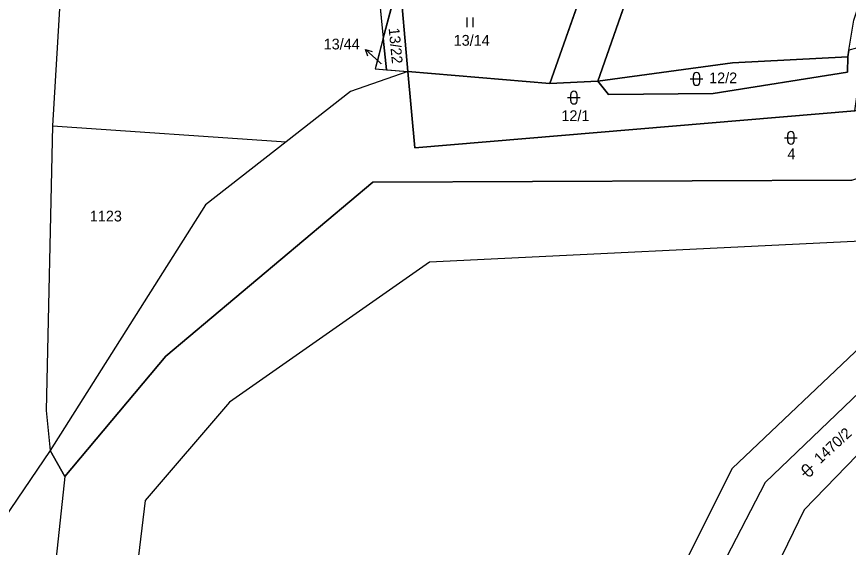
# Model space of a CAD drawing. Extents: x -760642 to -757221, y -1092371 to -1088855.
# Drawn here: x -759130 to -758998.7, y -1090052.5 to -1089968.8 of the extents above; entities that cross this region are included whole.
import ezdxf

# ---------------------------------------------------------------- set-up
doc = ezdxf.new("R2010")
doc.units = 0
for name, color, linetype in [('Vrstva 1', 7, 'Continuous'), ('Vrstva 16', 7, 'Continuous'), ('Vrstva 18', 7, 'Continuous'), ('Vrstva 25', 7, 'Continuous'), ('Vrstva 26', 7, 'Continuous'), ('Vrstva 27', 7, 'Continuous')]:
    doc.layers.add(name, color=color, linetype=linetype)

msp = doc.modelspace()

# ---------------------------------------------------------------- linework, layer by layer
at = {"layer": 'Vrstva 1'}
for p, q in [((-759075.37, -1089939.06), (-759072.1, -1089972.17)), ((-759027.19, -1089947.34), (-759038.26, -1089978.92)), ((-759122.75, -1089960.14), (-759124.3, -1089985.99)), ((-759069.54, -1089962.44), (-759072.1, -1089972.17)), ((-759069.54, -1089962.44), (-759068.24, -1089977.41)), ((-759045.79, -1089979.32), (-759040.19, -1089963.32)), ((-759072.1, -1089972.17), (-759073.36, -1089976.98)), ((-759072.1, -1089972.17), (-759071.61, -1089977.13)), ((-758998.78, -1089975.12), (-758998.6, -1089974.04)), ((-759017, -1089976.03), (-758998.78, -1089975.12)), ((-758998.78, -1089975.12), (-758998.83, -1089977.51)), ((-759073.36, -1089976.98), (-759071.61, -1089977.13)), ((-759038.26, -1089978.92), (-759017, -1089976.03)), ((-759068.24, -1089977.41), (-759077.25, -1089980.56)), ((-759071.61, -1089977.13), (-759068.24, -1089977.41)), ((-759068.24, -1089977.41), (-759045.79, -1089979.32)), ((-759068.24, -1089977.41), (-759067.14, -1089989.45)), ((-758998.83, -1089977.51), (-759020.05, -1089980.9)), ((-759045.79, -1089979.32), (-759038.26, -1089978.92)), ((-759036.53, -1089981.03), (-759038.26, -1089978.92)), ((-759077.25, -1089980.56), (-759087.43, -1089988.52)), ((-759020.05, -1089980.9), (-759036.53, -1089981.03)), ((-759067.14, -1089989.45), (-758997.68, -1089983.64)), ((-759124.3, -1089985.99), (-759125.31, -1090030.9)), ((-759124.3, -1089985.99), (-759087.43, -1089988.52)), ((-759087.43, -1089988.52), (-759100.15, -1089998.46)), ((-759073.77, -1089994.87), (-759106.45, -1090022.33)), ((-758998.16, -1089994.55), (-759073.77, -1089994.87)), ((-758955.11, -1089994.26), (-759005.65, -1090046.61)), ((-759011.82, -1090042.27), (-758965.74, -1089998.04)), ((-759100.15, -1089998.46), (-759124.67, -1090037.26)), ((-759017.04, -1090040.06), (-758976.99, -1090002.04)), ((-758980.78, -1090003.39), (-759064.8, -1090007.51)), ((-759064.8, -1090007.51), (-759096.37, -1090029.63)), ((-759106.45, -1090022.33), (-759122.39, -1090041.35)), ((-759096.37, -1090029.63), (-759109.68, -1090045.11)), ((-759125.31, -1090030.9), (-759124.67, -1090037.26)), ((-759124.67, -1090037.26), (-759133.95, -1090050.84)), ((-759122.39, -1090041.35), (-759124.67, -1090037.26)), ((-759017.04, -1090040.06), (-759029.16, -1090064.2)), ((-759122.39, -1090041.35), (-759132.23, -1090133.3)), ((-759011.82, -1090042.27), (-759025.28, -1090068.26)), ((-759109.68, -1090045.11), (-759120.26, -1090131.97)), ((-759005.65, -1090046.61), (-759019.12, -1090074.16))]:
    msp.add_line(p, q, dxfattribs=at)
at = {"layer": 'Vrstva 16'}
for p, q in [((-759072.71, -1089975.97), (-759074.914, -1089973.935)), ((-759072.44, -1089976.22), (-759072.71, -1089975.97))]:
    msp.add_line(p, q, dxfattribs=at)
msp.add_lwpolyline([(-759074.519, -1089974.981), (-759074.914, -1089973.935), (-759073.84, -1089974.246)], dxfattribs=at)
at = {"layer": 'Vrstva 25'}
for p, q in [((-759058.917, -1089968.915), (-759058.917, -1089970.415)), ((-759057.895, -1089970.415), (-759057.895, -1089968.915)), ((-759023.16, -1089979.1), (-759023.16, -1089978.1)), ((-759022.16, -1089979.1), (-759022.16, -1089978.1)), ((-759023.66, -1089978.6), (-759021.66, -1089978.6)), ((-759043.01, -1089981.54), (-759041.01, -1089981.54)), ((-759042.51, -1089982.04), (-759042.51, -1089981.04)), ((-759041.51, -1089982.04), (-759041.51, -1089981.04)), ((-759008.26, -1089988.39), (-759008.26, -1089987.39)), ((-759007.26, -1089988.39), (-759007.26, -1089987.39)), ((-759008.76, -1089987.89), (-759006.76, -1089987.89)), ((-759005.893, -1090041.061), (-759004.421, -1090039.707)), ((-759004.45, -1090040.414), (-759005.127, -1090039.677)), ((-759005.186, -1090041.09), (-759005.863, -1090040.354))]:
    msp.add_line(p, q, dxfattribs=at)
for centre, start, end in [((-759022.66, -1089978.1), 0, 180), ((-759022.66, -1089979.1), 180, 0), ((-759042.01, -1089981.04), 0, 180), ((-759042.01, -1089982.04), 180, 0), ((-759007.76, -1089987.39), 0, 180), ((-759007.76, -1089988.39), 180, 0), ((-759005.495, -1090040.016), 42.59142, 222.59142), ((-759004.818, -1090040.752), 222.59142, 42.59142)]:
    msp.add_arc(centre, 0.5, start, end, dxfattribs=at)
at = {"layer": 'Vrstva 26'}
for points in [[(-759099.17, -1089811.94), (-759104.51, -1089813.82), (-759099.55, -1089822.11), (-759096.14, -1089828.16), (-759093.49, -1089843.95), (-759090.65, -1089878.08), (-759087.35, -1089906.6), (-759083.12, -1089905.66), (-759075.37, -1089939.06), (-759072.1, -1089972.17), (-759069.54, -1089962.44), (-759071.47, -1089940.25), (-759077.09, -1089914.01), (-759080.99, -1089900.7), (-759083.76, -1089889.2), (-759087.36, -1089868.97), (-759087.67, -1089862.1), (-759088.48, -1089844.04), (-759091.6, -1089828.44), (-759099.17, -1089811.94)], [(-759022.15, -1089911.47), (-759029.22, -1089931.77), (-759036.79, -1089953.49), (-759039.07, -1089960.06), (-759040.19, -1089963.32), (-759045.79, -1089979.32), (-759038.26, -1089978.92), (-759027.19, -1089947.34), (-759020.24, -1089927.52), (-759013.29, -1089907.7), (-759006.34, -1089887.89), (-758999.39, -1089868.07), (-759006.56, -1089866.72), (-759008.33, -1089871.81), (-759015.57, -1089892.59), (-759022.15, -1089911.47)], [(-759064.62, -1089943.74), (-759069.54, -1089962.44), (-759068.24, -1089977.41), (-759045.79, -1089979.32), (-759040.19, -1089963.32), (-759039.07, -1089960.06), (-759036.79, -1089953.49), (-759064.62, -1089943.74)], [(-759038.26, -1089978.92), (-759017, -1089976.03), (-758998.78, -1089975.12), (-758998.6, -1089974.04), (-758997.83, -1089969.3), (-758994.39, -1089958.84), (-759027.19, -1089947.34), (-759038.26, -1089978.92)], [(-759072.1, -1089972.17), (-759071.61, -1089977.13), (-759068.24, -1089977.41), (-759069.54, -1089962.44), (-759072.1, -1089972.17)], [(-759073.02, -1089975.683), (-759073.36, -1089976.98), (-759071.61, -1089977.13), (-759072.1, -1089972.17), (-759073.02, -1089975.683)], [(-758997.68, -1089983.64), (-758996.19, -1089973.42), (-758998.6, -1089974.04), (-758998.78, -1089975.12), (-758998.83, -1089977.51), (-759020.05, -1089980.9), (-759036.53, -1089981.03), (-759038.26, -1089978.92), (-759045.79, -1089979.32), (-759068.24, -1089977.41), (-759067.14, -1089989.45), (-758997.68, -1089983.64)], [(-759087.43, -1089988.52), (-759100.15, -1089998.46), (-759124.67, -1090037.26), (-759122.39, -1090041.35), (-759106.45, -1090022.33), (-759073.77, -1089994.87), (-758998.16, -1089994.55), (-758965.97, -1089983.82), (-758963.14, -1089979.05), (-758960.15, -1089975.62), (-758971.39, -1089978.3), (-758994.32, -1089983.61), (-758997.68, -1089983.64), (-759067.14, -1089989.45), (-759068.24, -1089977.41), (-759077.25, -1089980.56), (-759087.43, -1089988.52)], [(-758965.97, -1089983.82), (-758963.14, -1089979.05), (-758960.15, -1089975.62), (-758971.39, -1089978.3), (-758994.32, -1089983.61), (-758997.68, -1089983.64), (-759067.14, -1089989.45), (-759068.24, -1089977.41), (-759077.25, -1089980.56), (-759087.43, -1089988.52), (-759100.15, -1089998.46), (-759124.67, -1090037.26), (-759122.39, -1090041.35), (-759106.45, -1090022.33), (-759073.77, -1089994.87), (-758998.16, -1089994.55), (-758965.97, -1089983.82)], [(-759036.53, -1089981.03), (-759020.05, -1089980.9), (-758998.83, -1089977.51), (-758998.78, -1089975.12), (-759017, -1089976.03), (-759038.26, -1089978.92), (-759036.53, -1089981.03)]]:
    msp.add_lwpolyline(points, dxfattribs=at)
at = {"layer": 'Vrstva 27'}
for p, q in [((-759068.24, -1089977.41), (-759067.14, -1089989.45)), ((-759067.14, -1089989.45), (-758997.68, -1089983.64))]:
    msp.add_line(p, q, dxfattribs=at)
msp.add_lwpolyline([(-759165.99, -1089872.4), (-759090.65, -1089878.08), (-759087.35, -1089906.6), (-759083.12, -1089905.66), (-759075.37, -1089939.06), (-759072.1, -1089972.17), (-759073.36, -1089976.98), (-759068.24, -1089977.41), (-759067.14, -1089989.45)], dxfattribs=at)

# ---------------------------------------------------------------- texts
at = {"layer": 'Vrstva 16'}
msp.add_text('13/44', height=1.7, dxfattribs=at).set_placement((-759081.508, -1089973.94))
at = {"layer": 'Vrstva 18'}
for s, rotation, p in [('13/22', 275.49945, (-759071.26, -1089970.6)), ('1470/2', 42.59142, (-759003.141, -1090039.43))]:
    msp.add_text(s, height=1.7, rotation=rotation, dxfattribs=at).set_placement(p)
for s, height, p in [('13/14', 1.7, (-759060.99, -1089973.35)), ('13/44', 0.1, (-759072.57, -1089976.22)), ('12/2', 1.7, (-759020.664, -1089979.28)), ('12/1', 1.7, (-759043.982, -1089985.24)), ('4', 1.7, (-759008.308, -1089991.26)), ('1123', 1.7, (-759118.42, -1090001.09))]:
    msp.add_text(s, height=height, dxfattribs=at).set_placement(p)

doc.saveas('drawing.dxf')
